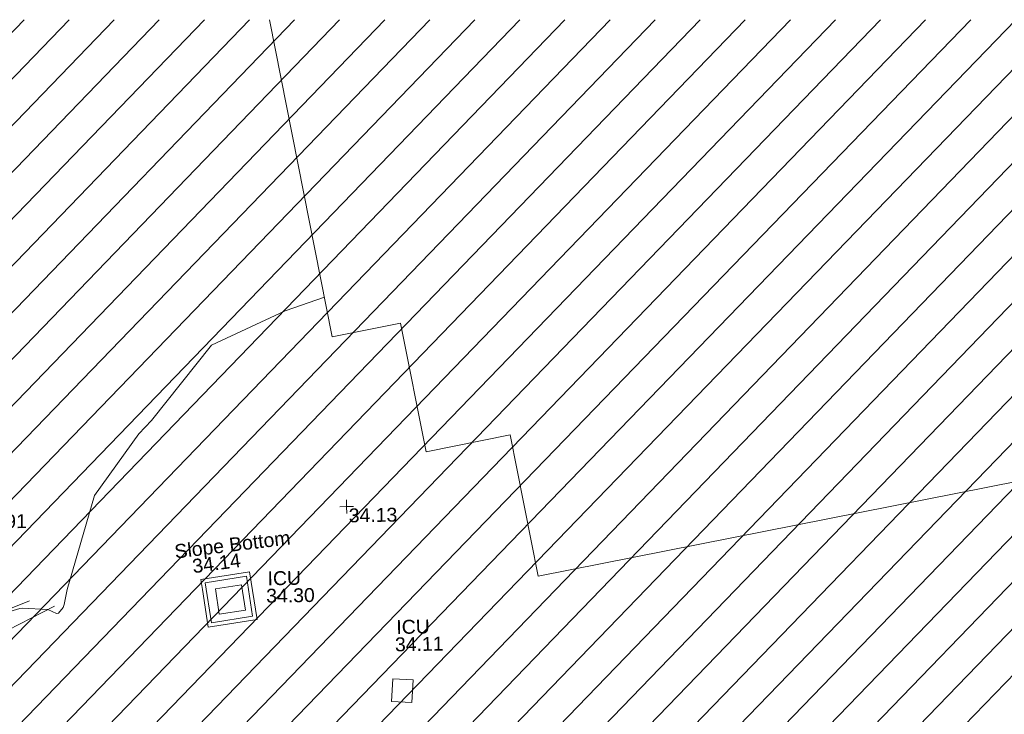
# Model space of a CAD drawing. Header units: millimetres. Extents: x -287732 to 520720, y -103372 to 287754.
# Tile 347 of 380: x 234560 to 261136, y 263259 to 282016. Entities that reach past the tile are written whole.
import ezdxf

# ---------------------------------------------------------------- set-up
doc = ezdxf.new("R2010")
doc.units = ezdxf.units.MM
doc.linetypes.add('IMPORT-HIDDEN2 _3_', pattern=[4762.5, 3175, -1587.5])
doc.linetypes.add('IMPORT-UG_ELEC_STREET LIGHTING_QLB2 _2_', pattern=[2700, 1500, -300.0000000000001, 0, -250, 150, -300.0000000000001, 0, -200])
doc.layers.add('00_UAV_BUILDING_UNDER_CONSTRUCTION', color=7, linetype='Continuous', lineweight=9)
for name, color, linetype, lineweight, true_color in [('00_UAV_LEVEL_SPOT', 7, 'Continuous', 9, 0x666666), ('00_UAV_SERV_IC', 5, 'Continuous', 9, 0x0000ff), ('00_UAV_SLOPE_BOTTOM', 30, 'Continuous', 9, 0xff7f00), ('00_UAV_SLOPE_TOP', 40, 'Continuous', 9, 0xffbf00), ('00_UAV_WALL_RETAINING', 7, 'Continuous', 9, 0x7c00a5), ('01_DTM_CONTOUR_MNR', 7, 'Continuous', 9, 0xa5a552), ('12333-PUM-2D-U-0001-C01 - Rev2_REVIT IMPORT_dwg', 7, 'Continuous', 9, 0x767676), ('PUM-CHAMBER EXTENTS', 6, 'IMPORT-HIDDEN2 _3_', 9, 0xff00ff)]:
    doc.layers.add(name, color=color, linetype=linetype, lineweight=lineweight, true_color=true_color)
doc.styles.add('Swis721 Lt BT_2', font='swissl.ttf', dxfattribs={"height": 375})

# ---------------------------------------------------------------- blocks, each defined once
blk = doc.blocks.new('12333-PUM-2D-U-0001-C01 - Rev2_REVIT IMPORT_dwg_UAV-2077255-Site Location Plan Proposed')
at = {"layer": '00_UAV_LEVEL_SPOT', "color": 254, "true_color": 0xcccccc, "flags": 128}
for points in [[(0, -500.0000000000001), (0, 0), (-500.0000000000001, 0)], [(500.0000000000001, 0), (0, 0), (0, 500.0000000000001)]]:
    blk.add_lwpolyline(points, dxfattribs=at)
blk = doc.blocks.new('12333-PUM-2D-U-0001-C01 - Rev2_REVIT IMPORT_dwg_MGS62954_T2_Galway_ITM_3d_Rev1-2077680-Site Location Plan Proposed')
at = {"layer": '00_UAV_BUILDING_UNDER_CONSTRUCTION', "color": 254, "true_color": 0xcccccc, "flags": 128}
blk.add_lwpolyline([(534204015.1907379, 725832208.9959495), (534198237.8403875, 725831168.2429847), (534198419.349444, 725830160.663427), (534190953.8624628, 725828815.8033723), (534191710.0776042, 725824617.9581954), (534155139.3127826, 725818029.9672322), (534154449.7588311, 725821857.7677755), (534152171.3124474, 725821447.3201334), (534151544.0126204, 725824929.5402172), (534149691.2311329, 725824595.7734022), (534148144.0752541, 725833184.229898)], dxfattribs=at)
at = {"layer": '00_UAV_SERV_IC', "color": 254, "true_color": 0xcccccc, "flags": 128}
for points in [[(534146511.0165, 725817161.4695001), (534146419.0164999, 725817839.4695001), (534147125.9001432, 725817935.3888146), (534147217.9001431, 725817257.3888147)], [(534151163.0165, 725815332.4695001), (534151712.0165, 725815291.4695001), (534151666.2482768, 725814678.6218276), (534151117.2482769, 725814719.6218276)]]:
    blk.add_lwpolyline(points, close=True, dxfattribs=at)
at = {"layer": '00_UAV_SLOPE_BOTTOM', "color": 254, "true_color": 0xcccccc, "flags": 128}
blk.add_lwpolyline([(534138782.5494086, 725816604.9944671), (534141393.0165, 725817609.4695002)], dxfattribs=at)
blk.add_lwpolyline([(534146030.0020472, 725818102.7953566), (534147350.3423566, 725818285.4839528), (534147528.8261108, 725816995.5331825), (534146208.4858016, 725816812.8445861), (534146067.3287756, 725817833.0249107)], close=True, dxfattribs=at)
at = {"layer": '00_UAV_SLOPE_TOP', "color": 254, "true_color": 0xcccccc, "flags": 128}
blk.add_lwpolyline([(534142065.0165001, 725817453.4695001), (534140473.0164999, 725816664.4695002)], dxfattribs=at)
at = {"layer": '00_UAV_WALL_RETAINING', "color": 254, "true_color": 0xcccccc, "flags": 128}
blk.add_lwpolyline([(534146148.0164999, 725818013.4695), (534147261.0165001, 725818167.4695), (534147410.8116581, 725817084.8590388), (534146297.811658, 725816930.8590388)], close=True, dxfattribs=at)
at = {"layer": '01_DTM_CONTOUR_MNR', "color": 254, "true_color": 0xcccccc, "flags": 128}
blk.add_lwpolyline([(534140050.0000001, 725817100.0000001), (534141134.1333019, 725817402.6919457), (534141199.4502309, 725817413.2366514), (534141890.0000001, 725817360), (534142116.865262, 725817253.3591584), (534142176.3983243, 725817258.0101353), (534142301.0995805, 725817414.2744612), (534142333.5537264, 725817493.2600815), (534142422.5153284, 725817893.6315786), (534143199.3357488, 725820420.0000001), (534144430.0000002, 725822060.0966183), (534144771.6309014, 725822420.0000001), (534146430.0000002, 725824420.0000001), (534148430.0000002, 725825319.3993995), (534149498.2455847, 725825667.0604062)], dxfattribs=at)
at = {"xscale": 0.375, "yscale": 0.375, "zscale": 0.375}
blk.add_blockref('12333-PUM-2D-U-0001-C01 - Rev2_REVIT IMPORT_dwg_UAV-2077255-Site Location Plan Proposed', (534150000, 725820000.0000001), dxfattribs=at)
at = {"layer": '00_UAV_LEVEL_SPOT', "char_height": 375, "width": 1495.902363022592, "attachment_point": 1, "line_spacing_factor": 1.005061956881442, "style": 'Swis721 Lt BT_2'}
for s, insert in [('33.91', (534140051.8765643, 725819949.1441548)), ('34.13', (534150051.8765643, 725819949.1441548))]:
    blk.add_mtext(s, dxfattribs=dict(at, insert=insert))
at = {"layer": '00_UAV_SERV_IC', "color": 251, "true_color": 0x666666, "char_height": 375, "attachment_point": 1, "line_spacing_factor": 1.005061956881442, "style": 'Swis721 Lt BT_2'}
for s, insert, width in [('ICU', (534147831.5959404, 725818288.9326105), 1021.012723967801), ('34.30', (534147786.7677898, 725817818.5536097), 1495.902363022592), ('ICU', (534151283.867798, 725816915.4838023), 1021.012723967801), ('34.11', (534151239.0396475, 725816445.1048014), 1495.902363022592)]:
    blk.add_mtext(s, dxfattribs=dict(at, insert=insert, width=width))
at = {"layer": '00_UAV_SLOPE_BOTTOM', "color": 251, "true_color": 0x666666, "char_height": 375, "attachment_point": 1, "line_spacing_factor": 1.005061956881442, "style": 'Swis721 Lt BT_2'}
for s, insert, width, rotation in [('Slope Bottom', (534145315.1935211, 725819052.9096237), 3685.143599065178, 6.015467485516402), ('34.14', (534145787.0419481, 725818648.7377859), 1495.902363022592, 6.47000462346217)]:
    blk.add_mtext(s, dxfattribs=dict(at, insert=insert, width=width, rotation=rotation))
blk = doc.blocks.new('12333-PUM-2D-U-0001-C01 - Rev2_REVIT IMPORT_dwg-1620468-Site Location Plan Proposed')
at = {"layer": 'PUM-CHAMBER EXTENTS', "true_color": 0xfff4d4}
h = blk.add_hatch(dxfattribs=at)
h.set_pattern_fill('FP_14', style=0, pattern_type=2)
h.set_pattern_definition([(45, (-533641079.65, -725615854.3560001), (-618.7184335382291, 618.7184335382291), [])])
h.paths.add_polyline_path([(548820.3501529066, 143595.6438214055), (598554.726548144, 155705.0015586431), (665880.3501528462, 173780.643821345), (683590.8699340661, 180379.6662089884), (684126.2921456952, 185226.5029211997), (699646.6566527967, 190872.8378213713), (682994.2837554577, 214259.006618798), (606101.125900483, 215601.1816816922), (611594.7356529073, 198837.6438862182), (620808.8827925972, 194892.6093451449), (622809.8820558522, 181730.4029184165), (546425.3200724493, 167969.8622055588), (546575.8377649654, 166438.0438213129), (546752.1501529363, 166438.0438213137), (546742.8316869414, 165904.1892620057), (546628.8411191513, 165898.6287465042), (546695.6373264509, 165218.8438213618), (546866.450152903, 165218.8438213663), (546857.1396212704, 164685.4438213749), (546748.0496346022, 164685.4438213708), (546816.1401362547, 163992.4868640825), (546980.7501529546, 163999.6438213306), (547018.8501529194, 163466.2438213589), (546868.4915593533, 163459.7064912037), (546935.2364494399, 162780.4438212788), (547056.9501529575, 162780.4438212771), (547056.9501529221, 162323.2438212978), (546980.161284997, 162323.2438212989), (547055.3756635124, 161557.7871773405), (547133.1501528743, 161561.2438213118), (547171.2501528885, 161104.0438213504), (547100.2641136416, 161100.9574718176), (547167.3480998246, 160418.2438213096), (547285.5501528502, 160418.2438213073), (547285.5501528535, 159884.8438213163), (547219.760407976, 159884.8438213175), (547286.6641069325, 159203.9649537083), (547399.8501529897, 159199.0438212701), (547361.7501529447, 158665.6438213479), (547339.5218446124, 158666.0318179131), (547526.6396990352, 156761.7336278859), (547552.2501529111, 156760.643821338), (547555.1797682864, 156471.2813758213), (547638.940920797, 155618.8442227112), (547666.5501529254, 155617.6438213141), (547669.1799035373, 155311.1021300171), (547744.1895742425, 154547.7287972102), (547818.950152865, 154550.8438213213), (547809.6327005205, 154017.0473339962), (547796.3901281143, 154016.4838202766), (547863.8113582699, 153330.3380382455), (547895.150152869, 153331.6438213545), (547933.250152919, 152798.2438212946), (547916.1638860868, 152797.5464226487), (547983.7334397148, 152109.8911528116), (548047.5501528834, 152112.4438213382), (548085.6501528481, 151579.0438213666), (548036.089714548, 151577.0614038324), (548096.0084987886, 150967.2680052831), (548123.7501529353, 150969.4438212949), (548161.8501529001, 150436.0438213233), (548148.3134199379, 150434.9608826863), (548720.0288378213, 144616.6137300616)])
h.paths.add_polyline_path([(507602.6006529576, 195456.4678212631), (521342.9320607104, 197371.1634294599), (539189.5091527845, 196672.9153214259), (560381.472544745, 200828.8192643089), (577694.2496529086, 209009.0883214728), (593948.7272522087, 215813.3025891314), (467151.1844916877, 218026.5619307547), (468398.9507812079, 211588.5258330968), (490993.6907402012, 198483.5081887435), (503467.5815323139, 197676.0129840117), (507337.4300206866, 195598.8028811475)])
blk.add_blockref('12333-PUM-2D-U-0001-C01 - Rev2_REVIT IMPORT_dwg_MGS62954_T2_Galway_ITM_3d_Rev1-2077680-Site Location Plan Proposed', (-533641079.6498471, -725615854.3561786))

msp = doc.modelspace()

# ---------------------------------------------------------------- block references
at = {"layer": '12333-PUM-2D-U-0001-C01 - Rev2_REVIT IMPORT_dwg', "color": 254, "linetype": 'IMPORT-UG_ELEC_STREET LIGHTING_QLB2 _2_', "true_color": 0xffd4d4, "rotation": 0.9999999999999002}
msp.add_blockref('12333-PUM-2D-U-0001-C01 - Rev2_REVIT IMPORT_dwg-1620468-Site Location Plan Proposed', (-261895.0770586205, 55869.5817132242), dxfattribs=at)

doc.saveas('drawing.dxf')
